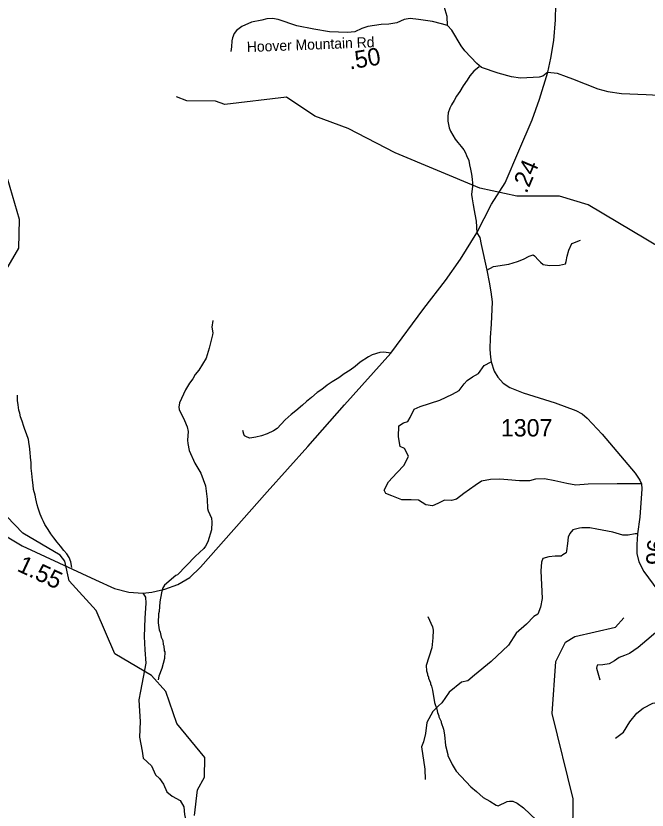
# Model space of a CAD drawing. Extents: x 1248089 to 1457196, y 820910 to 988753.
# Drawn here: x 1314327 to 1318874, y 885943 to 891661 of the extents above; entities that cross this region are included whole.
import ezdxf

# ---------------------------------------------------------------- set-up
doc = ezdxf.new("R2010")
doc.units = 0
for name, color, linetype in [('Exist Hydrographic Misc Water Feature', 7, 'Continuous'), ('Exist Road Non-System Type 51', 7, 'Continuous'), ('Exist Road Secondary Type 41 Attributed', 7, 'Continuous'), ('Exist Road Secondary Type 51 Attributed', 7, 'Continuous'), ('Exist Road Secondary Type 51 Label', 7, 'Continuous'), ('Prop GRAU CAT1 Cell', 7, 'Continuous'), ('Prop Lane Lines', 7, 'Continuous')]:
    doc.layers.add(name, color=color, linetype=linetype)

msp = doc.modelspace()

# ---------------------------------------------------------------- linework, layer by layer
at = {"layer": 'Exist Hydrographic Misc Water Feature'}
for points in [[(1318977.2, 889987.7), (1318450.1, 890300.2), (1318243.1, 890363.4), (1317935.2, 890363.1), (1317669.2, 890420.9), (1317058.1, 890676.1), (1316720.1, 890850.3), (1316481.1, 890940.5), (1316275.2, 891076), (1315832.1, 891022.5), (1315766.1, 891046.8), (1315558.1, 891051), (1315483.1, 891078.6)], [(1315613.2, 885905.6), (1315634.2, 886089), (1315686.2, 886179.8), (1315689.2, 886321), (1315487.1, 886567.9), (1315408.2, 886796.1), (1315303.2, 886913.1), (1315040.1, 887069.4), (1314905.2, 887380.6), (1314710.2, 887594.7), (1314680.2, 887736.5), (1314647.1, 887779.8), (1314376.2, 887936.2), (1314262.2, 888056.7), (1314167.1, 888275.3), (1314054.1, 888776.5), (1314031.1, 889236.7), (1314060.1, 889426.4), (1314201.1, 889742), (1314349.1, 889988.6), (1314354.1, 890195.3), (1314269.1, 890482.6)], [(1315746, 889468.3), (1315738.7, 889420.6), (1315745.5, 889380.4), (1315743.1, 889364.4), (1315720.4, 889269.1), (1315698.4, 889197.8), (1315643.9, 889111.3), (1315619.1, 889080.1), (1315602.2, 889048.6), (1315577.3, 889017.3), (1315549.9, 888970.2), (1315505.3, 888875.4), (1315500.4, 888843.5), (1315503.9, 888827.4), (1315541.7, 888748.4), (1315560.4, 888701.8), (1315567.5, 888669.7), (1315563.8, 888605.8), (1315565.1, 888581.8), (1315575.6, 888533.5), (1315617.1, 888440.3), (1315659.1, 888369.1), (1315692.5, 888278.2), (1315705.9, 888181.8), (1315707.9, 888113.9), (1315711.5, 888097.8), (1315736, 888045.1), (1315739.3, 888017), (1315735.7, 887961.1), (1315709.2, 887873.8), (1315692.3, 887842.4), (1315679.8, 887826.7), (1315618.2, 887768.6), (1315490.4, 887638.2), (1315480.3, 887632.5), (1315398.3, 887563), (1315383.6, 887539.4), (1315374.8, 887507.6), (1315365, 887444), (1315358.9, 887372.1), (1315354.5, 887356.3), (1315352.7, 887292.3), (1315359.2, 887240.1), (1315366.8, 887223.9), (1315373.8, 887187.7), (1315385, 887163.4), (1315388.3, 887135.3), (1315392, 887127.2), (1315395.1, 887091.2), (1315398.8, 887083.1), (1315397.5, 887035.1), (1315379.5, 886963.7), (1315357.9, 886908.4), (1315351.6, 886880.1)], [(1317294.7, 887336.2), (1317328.7, 887263.2), (1317332, 887239.1), (1317330.5, 887183.2), (1317322.5, 887111.5), (1317282.9, 886984.6), (1317283.8, 886946.6), (1317291.2, 886924.5), (1317290.9, 886916.5), (1317298.5, 886900.3), (1317298.3, 886892.3), (1317313.4, 886859.8), (1317313.2, 886851.8), (1317320.6, 886835.6), (1317327.9, 886807.4), (1317341.5, 886719), (1317360, 886670.5), (1317363.4, 886646.4), (1317374.7, 886622.1), (1317374.5, 886614.1), (1317389.5, 886581.7), (1317389.3, 886573.7), (1317408, 886525.1), (1317414.9, 886484.9), (1317420.7, 886408.8), (1317439, 886344.4), (1317438.6, 886336.4), (1317468.9, 886271.5), (1317499.5, 886224.6), (1317604.4, 886111.6), (1317645.5, 886078.4), (1317694.2, 886033), (1317741.6, 886007.7), (1317786.8, 885978.3), (1317800.7, 885973.9), (1317865.6, 886004.1), (1317881.7, 886007.7), (1317905.7, 886006.9), (1317937.3, 885994), (1317984.3, 885958.7), (1318077.9, 885872)], [(1317377.3, 882895.9), (1317387.3, 882954.8), (1317516.3, 883136), (1317839.3, 883369.2), (1318191.3, 883818.5), (1318619.3, 884276), (1318784.3, 884587.9), (1318789.3, 884781.5), (1318540.3, 885196.8), (1318297.3, 885510.3), (1318285.1, 885683.1), (1318325.7, 885760.1), (1318340.2, 885900), (1318342.3, 886024.8), (1318190.2, 886638.4), (1318215.3, 887012.1), (1318285.3, 887152), (1318353.3, 887193.3), (1318646.3, 887259.6), (1318706.2, 887327.4)]]:
    msp.add_lwpolyline(points, dxfattribs=at)
at = {"layer": 'Exist Road Non-System Type 51'}
for points in [[(1317436.7, 891593.1), (1317434.9, 891655.9), (1317412.3, 891728.4), (1317403.2, 891810), (1317403.2, 891878), (1317407.8, 891934.6), (1317401, 892000.3), (1317396.4, 892047.9), (1317378.3, 892075.1), (1317342.1, 892104.5), (1317310.4, 892127.2), (1317256.1, 892156.6), (1317197.2, 892181.6), (1317142.9, 892208.7), (1317106.7, 892215.5), (1317077.2, 892224.6), (1317065.9, 892256.3), (1317081.7, 892308.4), (1317113.4, 892376.4), (1317122.5, 892408.1), (1317127, 892469.3), (1317140.6, 892519.1), (1317156.5, 892550.9)], [(1317663.1, 891295.6), (1317626.3, 891262.5), (1317597.4, 891229.1), (1317578.8, 891199.4), (1317549.7, 891158.2), (1317524.9, 891116.7), (1317502, 891083.1), (1317483.3, 891051.7), (1317464.5, 891020), (1317452, 890996.2), (1317441.1, 890962.4), (1317438.6, 890936.5), (1317439.7, 890902.4), (1317448.6, 890856.2), (1317458.1, 890832), (1317473.5, 890801.7), (1317490.8, 890773.3), (1317510.3, 890750.7), (1317535.6, 890722.2), (1317553.1, 890697.8), (1317566.7, 890675.4), (1317574.1, 890657.2), (1317589.4, 890620.9), (1317594.5, 890588.7), (1317601.9, 890558.6), (1317609, 890522.4), (1317614.3, 890486.1), (1317615.5, 890456), (1317615.1, 890434), (1317612.1, 890398.1), (1317609.7, 890376.3), (1317612.9, 890344), (1317622, 890301.8), (1317629, 890259.7), (1317632.5, 890233.6), (1317643.3, 890183.3), (1317647.4, 890099.9)], [(1317718.4, 889830.9), (1317767.6, 889857.9), (1317878.5, 889873.8), (1317939.7, 889891.9), (1317982.7, 889910), (1318023.4, 889930.4), (1318052.9, 889941.7), (1318061.9, 889932.7), (1318091.4, 889903.2), (1318104.9, 889887.3), (1318125.3, 889871.5), (1318170.6, 889864.7), (1318243, 889867), (1318286.1, 889876), (1318290.6, 889894.1), (1318297.4, 889930.4), (1318311, 889975.7), (1318331.3, 890023.3), (1318338.1, 890025.5), (1318394.7, 890045.9)], [(1317028.6, 889232.9), (1316976.7, 889240.1), (1316948.7, 889238.9), (1316892.3, 889222.2), (1316866, 889206.7), (1316807, 889168.1), (1316770.4, 889137), (1316735.6, 889111.7), (1316691.1, 889084.8), (1316652.2, 889055.5), (1316605.6, 889026.6), (1316568.9, 889001.6), (1316530.3, 888972.3), (1316497.6, 888949.2), (1316456.9, 888914.2), (1316420.1, 888884.9), (1316391.5, 888857.6), (1316342.5, 888818.6), (1316309.9, 888791.4), (1316267, 888754.3), (1316238.3, 888723), (1316209.5, 888691.6), (1316183.1, 888674.3), (1316136.6, 888651.4), (1316096.1, 888638.2), (1316055.9, 888627.2), (1316011.8, 888622.3), (1315991.9, 888628.7), (1315974.1, 888639.1), (1315968.3, 888649.2), (1315963, 888677.3)], [(1317195, 888831), (1317238.7, 888848), (1317381.9, 888894.2), (1317471.7, 888937.9), (1317520.2, 888964.6), (1317556.6, 889013.2), (1317578.5, 889037.5), (1317617.3, 889061.7), (1317658.6, 889086), (1317699.8, 889144.3), (1317750.5, 889170.1)], [(1314729.3, 887689.5), (1314722.1, 887731.6), (1314710.9, 887761.9), (1314693.4, 887788.3), (1314672.1, 887812.9), (1314648.7, 887843.4), (1314623.3, 887872.1), (1314600.1, 887904.6), (1314578.7, 887933), (1314559.5, 887963.6), (1314536.4, 888000.1), (1314526.8, 888020.3), (1314517.2, 888040.5), (1314502, 888073.1), (1314486.9, 888117.4), (1314479.6, 888141.6), (1314470.4, 888183.8), (1314465.1, 888209.9), (1314454.2, 888252.1), (1314450.8, 888282.4), (1314447.7, 888318.5), (1314442.7, 888366.6), (1314437.6, 888404.8), (1314436.6, 888442.8), (1314433.4, 888484.9), (1314430.3, 888519), (1314425.4, 888563.1), (1314421.6, 888575.2), (1314418.4, 888611.3), (1314403.3, 888651.6), (1314392, 888684), (1314384.6, 888706.2), (1314371.3, 888742.5), (1314360.2, 888774.7), (1314354.7, 888800.9), (1314347.3, 888823), (1314344.1, 888861.1), (1314339, 888893.4), (1314339.7, 888931.4)], [(1318833, 888293.4), (1318801.7, 888291.8), (1318658.5, 888291.8), (1318449.8, 888289.4), (1318360, 888282.1), (1318296.9, 888294.3), (1318209.5, 888313.7), (1318134.3, 888328.3), (1318071.2, 888325.8), (1318027.5, 888313.7), (1317954.7, 888313.7), (1317869.7, 888321), (1317813.9, 888325.8), (1317745.9, 888323.4), (1317680.4, 888311.3), (1317634.3, 888279.7), (1317554.2, 888223.8), (1317500.8, 888182.5), (1317464.4, 888172.8), (1317413.4, 888175.2), (1317367.3, 888151), (1317328.5, 888134), (1317279.9, 888141.2), (1317226.6, 888175.2), (1317173.2, 888177.7), (1317107.6, 888177.7), (1317034.8, 888206.8), (1316991.1, 888223.8), (1316979, 888245.7), (1317010.5, 888306.4), (1317071.2, 888372), (1317124.6, 888427.8), (1317156.2, 888491), (1317127, 888546.8), (1317095.5, 888561.4), (1317083.4, 888631.9), (1317085.8, 888709.6), (1317119.8, 888731.4), (1317151.3, 888741.1), (1317168.3, 888770.3), (1317195, 888831)], [(1318805.9, 887931.2), (1318788.9, 887931.2), (1318737.9, 887923.9), (1318699.1, 887923.9), (1318626.3, 887943.4), (1318512.2, 887965.2), (1318461.2, 887974.9), (1318403, 887974.9), (1318386, 887972.5), (1318339.9, 887960.4), (1318318, 887933.7), (1318305.9, 887909.4), (1318301, 887863.2), (1318293.8, 887809.8), (1318291.3, 887795.2), (1318267.1, 887780.6), (1318254.9, 887770.9), (1318211.2, 887770.9), (1318165.1, 887766.1), (1318123.9, 887753.9), (1318114.2, 887727.2), (1318109.3, 887666.5), (1318119, 887467.3), (1318106.9, 887404.2), (1318087.5, 887353.2), (1318058.3, 887336.2), (1318004.9, 887282.7), (1317929.7, 887217.2), (1317876.3, 887129.7), (1317750.6, 887014), (1317631.7, 886914.4), (1317583.2, 886873.1), (1317537.1, 886863.4), (1317447.3, 886793), (1317396.3, 886715.3), (1317369.6, 886691), (1317330.8, 886652.1), (1317287.1, 886574.4), (1317277.8, 886495.3), (1317263.2, 886434.5), (1317248.7, 886398.1), (1317272.9, 886237.8), (1317275.4, 886162.5)], [(1315240.6, 887504.1), (1315260.3, 887477.6), (1315262.8, 887433.9), (1315255.5, 887324.6), (1315250.6, 887193.5), (1315255.5, 887096.3), (1315262.8, 887001.6), (1315223.9, 886800), (1315211.9, 886738.1), (1315216.7, 886655.6), (1315221.6, 886580.3), (1315216.7, 886468.6), (1315236.1, 886366.5), (1315243.4, 886318), (1315304.1, 886262.1), (1315333.2, 886196.5), (1315362.3, 886169.8), (1315391.5, 886131), (1315413.3, 886075.1), (1315452.1, 886043.5), (1315510.4, 886011.9), (1315537.1, 885965.8), (1315541.9, 885912.4), (1315592.6, 885678.6)], [(1319094.7, 887344.3), (1318981.9, 887259.3), (1318809.6, 887113.6), (1318746.5, 887069.9), (1318710.1, 887055.3), (1318673.7, 887043.2), (1318639.7, 887018.9), (1318600.9, 886997), (1318554.8, 886989.7), (1318513.5, 886987.3), (1318508.6, 886965.4), (1318532.9, 886880.4)], [(1318647.4, 886461.4), (1318703.2, 886505.1), (1318749.4, 886578), (1318800.3, 886641.1), (1318846.4, 886677.6), (1318914.4, 886714), (1319009, 886731), (1319038.2, 886733.4), (1319062.4, 886745.6), (1319101.3, 886769.8), (1319142.5, 886803.8), (1319171.7, 886835.4), (1319215.3, 886876.7), (1319280.9, 886915.6), (1319339.1, 886942.3), (1319390.1, 886969)]]:
    msp.add_lwpolyline(points, dxfattribs=at)
at = {"layer": 'Exist Road Secondary Type 41 Attributed'}
msp.add_lwpolyline([(1318158.5, 891256), (1318122.1, 891226.3), (1318095.8, 891220.8), (1318053.1, 891218), (1317961.9, 891213.9), (1317897.1, 891222.2), (1317801.8, 891249.8), (1317681.7, 891289.9), (1317648.6, 891318.9), (1317560.3, 891408.7), (1317534, 891444.6), (1317466.4, 891559.2), (1317436.7, 891593.1), (1317393.9, 891604.2), (1317327.6, 891620.8), (1317228.3, 891634.6), (1317167.5, 891641.5), (1317124.7, 891636), (1317072.3, 891612.5), (1317012.9, 891602.8), (1316957.7, 891598.7), (1316862.5, 891584.9), (1316819.7, 891569.7), (1316768.6, 891546.2), (1316714.8, 891540.6), (1316585, 891547.6), (1316473.2, 891565.5), (1316350.9, 891589), (1316217, 891634.6), (1316175, 891642.8), (1316134.9, 891640.1), (1316099.1, 891630.4), (1316023.1, 891616.6), (1315954.1, 891584.8), (1315916.8, 891557.2), (1315898.9, 891533.7), (1315886.5, 891503.3), (1315883.7, 891481.2), (1315881, 891438.4), (1315875.4, 891403.8)], dxfattribs=at)
at = {"layer": 'Exist Road Secondary Type 51 Attributed'}
for points in [[(1318158.5, 891256), (1318181.6, 891357.2), (1318200.9, 891484.3), (1318214.7, 891633.5), (1318216.1, 891744.1), (1318220.2, 891897.7), (1318213.3, 892136.7), (1318209.2, 892306.6), (1318228.5, 892449.6), (1318239.6, 892535.3), (1318265.8, 892634.7), (1318298.8, 892729), (1318349.9, 892843.7), (1318420.3, 892955.6), (1318467.2, 893046.8), (1318543.2, 893169.7), (1318625.6, 893284.9), (1318675.3, 893358.1), (1318731.9, 893416.2), (1318821.6, 893503.2), (1318963.8, 893633)], [(1317647.4, 890099.9), (1317753.1, 890305), (1317851, 890459.6), (1317948.8, 890690.3), (1318045.1, 890912.3), (1318098.7, 891062.3), (1318158.5, 891256)], [(1318158.5, 891256), (1318225.9, 891249.1), (1318289.9, 891225.9), (1318336, 891207.8), (1318518.1, 891135.8), (1318591.5, 891115.9), (1318688.9, 891102.3), (1318866.3, 891094.6), (1319089.6, 891082.4)], [(1314216.4, 887939.9), (1314372.3, 887846.5), (1314899.4, 887600.2), (1315037.2, 887538.9), (1315141.7, 887512.4), (1315240.6, 887504.1), (1315307.4, 887512.4), (1315400.7, 887533.3), (1315494, 887568.2), (1315579, 887618.3), (1315656.6, 887691.6), (1316138, 888235.7), (1316430.1, 888561.1), (1316693.3, 888862.1), (1317028.6, 889232.9), (1317265.2, 889555.7), (1317421.2, 889756.4), (1317529.8, 889909.8), (1317647.4, 890099.9)], [(1317647.4, 890099.9), (1317668.3, 890065), (1317679.4, 890016.3), (1317718.4, 889830.9), (1317736.5, 889744.5), (1317749.1, 889674.8), (1317757.4, 889602.3), (1317750.5, 889442.7), (1317743.5, 889345.8), (1317740.7, 889259.3), (1317744.9, 889205), (1317750.5, 889170.1), (1317772.8, 889103.2), (1317799.2, 889061.4), (1317838.2, 889016.8), (1317884.2, 888984.8), (1317980.3, 888948.5), (1318212.8, 888874.7), (1318359.8, 888821), (1318407.2, 888795.9), (1318442, 888765.3), (1318550.6, 888651), (1318788.5, 888370.1), (1318821.9, 888318.5), (1318833, 888293.4), (1318835.8, 888255.8), (1318821.8, 888053), (1318805.9, 887931.2), (1318799.5, 887856.5), (1318800.9, 887791), (1318814.9, 887731.1), (1318850.9, 887662.1), (1318984.6, 887479.5)]]:
    msp.add_lwpolyline(points, dxfattribs=at)

# ---------------------------------------------------------------- texts
at = {"layer": 'Exist Road Secondary Type 51 Label'}
msp.add_text('Hoover Mountain Rd', height=75, rotation=2.2273, dxfattribs=at).set_placement((1315992.1, 891400.3))
at = {"layer": 'Prop GRAU CAT1 Cell'}
for s, rotation, p in [('.50', 9.2527, (1316732.4, 891275)), ('.24', 67.0206, (1318005.4, 890377.5)), ('.96', 86.0566, (1318986.7, 887656.2)), ('1.55', 334.9533, (1314328.8, 887668.1))]:
    msp.add_text(s, height=125, rotation=rotation, dxfattribs=at).set_placement(p)
at = {"layer": 'Prop Lane Lines'}
msp.add_text('1307', height=125, dxfattribs=at).set_placement((1317820.3, 888633.3))

doc.saveas('drawing.dxf')
